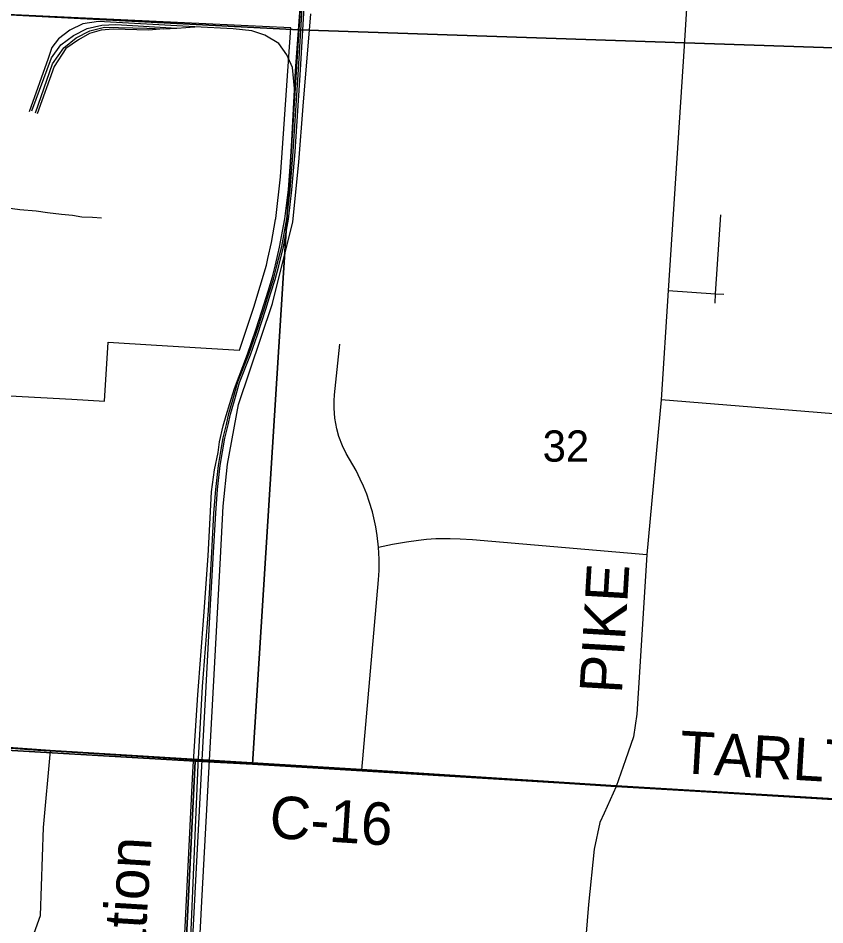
# Model space of a CAD drawing. Extents: x 0 to 42.5, y 0 to 22.
# Drawn here: x 2.72 to 3.26, y 18.908 to 19.515 of the extents above; entities that cross this region are included whole.
import ezdxf

# ---------------------------------------------------------------- set-up
doc = ezdxf.new("R2010")
doc.units = 0
for name, color, linetype in [('Default', 7, 'Continuous'), ('GM_X_County_Road', 7, 'Continuous'), ('GM_X_County_Road_Text', 7, 'Continuous'), ('GM_X_Interchange_Ramps', 7, 'Continuous'), ('GM_X_Minor_River', 7, 'Continuous'), ('GM_X_Rail_Line', 7, 'Continuous'), ('GM_X_Rail_Line_Text', 7, 'Continuous'), ('GM_X_Section', 7, 'Continuous'), ('GM_X_Section_Text', 7, 'Continuous'), ('GM_X_Township_Road', 7, 'Continuous')]:
    doc.layers.add(name, color=color, linetype=linetype)

msp = doc.modelspace()

# ---------------------------------------------------------------- linework, layer by layer
at = {"layer": 'Default'}
msp.add_lwpolyline([(2.71398, 19.26227), (2.75552, 19.25999), (2.77738, 19.25879), (2.77976, 19.29809), (2.81216, 19.29617), (2.86768, 19.29288), (2.87745, 19.32163), (2.88575, 19.34978), (2.88673, 19.35413), (2.8892, 19.36496), (2.89198, 19.38028), (2.89207, 19.3809), (2.89533, 19.40896), (2.90214, 19.50875), (2.50356, 19.52757)], dxfattribs=at)
at = {"layer": 'GM_X_County_Road'}
for p, q in [((2.97103, 19.01035), (3.12006, 19.00078)), ((3.12006, 19.00078), (3.112, 18.98282))]:
    msp.add_line(p, q, dxfattribs=at)
for points in [[(3.17729, 19.68705), (3.16559, 19.49634), (3.15493, 19.33282), (3.15004, 19.25958), (3.14056, 19.15594), (3.13564, 19.0773), (3.13393, 19.04922), (3.13173, 19.03406), (3.12633, 19.01853), (3.12006, 19.00078)], [(2.46029, 19.0444), (2.46567, 19.0426), (2.48865, 19.04002), (2.52727, 19.03819), (2.62319, 19.03155), (2.67298, 19.02943), (2.73268, 19.0251)], [(2.73268, 19.0251), (2.74114, 19.02448), (2.94967, 19.01172), (2.97103, 19.01035)], [(3.12006, 19.00078), (3.37089, 18.98588), (3.37753, 18.98441), (3.38325, 18.98268)], [(3.112, 18.98282), (3.10918, 18.97653), (3.10526, 18.95872), (3.1014, 18.92174), (3.09683, 18.86445), (3.09503, 18.82346), (3.0921, 18.78458), (3.09011, 18.7696), (3.08349, 18.74516), (3.07201, 18.70141), (3.05918, 18.65425), (3.05218, 18.62754), (3.04849, 18.61485), (3.04712, 18.60879), (3.04895, 18.60004), (3.07457, 18.5279), (3.07642, 18.52124), (3.07651, 18.51815), (3.07673, 18.51099), (3.04455, 18.00464)]]:
    msp.add_lwpolyline(points, dxfattribs=at)
at = {"layer": 'GM_X_Interchange_Ramps'}
for points in [[(3.37078, 18.98615), (3.11995, 19.00104), (2.94956, 19.01199), (2.74103, 19.02475), (2.67287, 19.02969), (2.62308, 19.03181), (2.52716, 19.03846), (2.48854, 19.04029), (2.46556, 19.04286), (2.45932, 19.04306), (2.36716, 19.04598), (2.1, 19.05902), (2.1, 16.00757)], [(2.67287, 19.02969), (2.74103, 19.02475), (2.94956, 19.01199), (3.11995, 19.00104), (3.37078, 18.98615)]]:
    msp.add_lwpolyline(points, dxfattribs=at)
at = {"layer": 'GM_X_Minor_River'}
msp.add_lwpolyline([(2.71088, 19.38844), (2.72072, 19.38705), (2.73152, 19.38622), (2.73909, 19.38503), (2.74856, 19.38383), (2.75595, 19.38321), (2.76219, 19.38222), (2.76939, 19.38179), (2.77526, 19.38138)], dxfattribs=at)
at = {"layer": 'GM_X_Rail_Line'}
for p, q in [((2.81698, 19.50788), (2.82578, 19.50848)), ((2.82578, 19.50848), (2.83784, 19.50931))]:
    msp.add_line(p, q, dxfattribs=at)
for points in [[(2.83091, 18.89752), (2.83662, 19.01054), (2.83981, 19.06203), (2.84379, 19.1147), (2.84668, 19.15521), (2.84816, 19.18048), (2.84896, 19.19794), (2.85109, 19.21262), (2.85345, 19.22422), (2.85427, 19.2314), (2.85686, 19.24221), (2.8588, 19.24915), (2.86122, 19.2572), (2.86436, 19.26722), (2.87308, 19.29013), (2.8789, 19.30709), (2.88437, 19.3239), (2.88701, 19.3323), (2.88995, 19.34198), (2.89183, 19.35002), (2.8945, 19.36183), (2.89807, 19.38088), (2.90051, 19.40036), (2.90242, 19.42483), (2.90528, 19.47989), (2.91577, 19.6215)], [(2.83647, 18.89937), (2.84247, 19.01421), (2.84516, 19.06352), (2.84824, 19.1185), (2.85034, 19.15738), (2.85186, 19.1836), (2.85308, 19.19945), (2.85484, 19.21554), (2.85646, 19.22469), (2.85802, 19.23398), (2.86023, 19.24278), (2.86179, 19.25007), (2.86443, 19.25922), (2.86786, 19.27125), (2.8751, 19.28968), (2.87984, 19.30316), (2.8854, 19.32027), (2.88854, 19.33053), (2.8916, 19.34015), (2.89402, 19.3493), (2.89734, 19.362), (2.9006, 19.38063), (2.90292, 19.40028), (2.90494, 19.42571), (2.90854, 19.48058), (2.91696, 19.62142)], [(2.83528, 18.89943), (2.84016, 19.01529), (2.84304, 19.06773), (2.84704, 19.11856), (2.84915, 19.15745), (2.85066, 19.18368), (2.85189, 19.19956), (2.85366, 19.21571), (2.85528, 19.22489), (2.85685, 19.23422), (2.85906, 19.24305), (2.86063, 19.25036), (2.86328, 19.25955), (2.86672, 19.27163), (2.87397, 19.29009), (2.87871, 19.30354), (2.88425, 19.32063), (2.8874, 19.33088), (2.89045, 19.34048), (2.89286, 19.3496), (2.89616, 19.36225), (2.89941, 19.3808), (2.90172, 19.4004), (2.90375, 19.42579), (2.90734, 19.48066), (2.9105, 19.53352)], [(2.83784, 19.50931), (2.77336, 19.51279), (2.76281, 19.51126), (2.75415, 19.50712), (2.74666, 19.50123), (2.74211, 19.49549), (2.73962, 19.48815), (2.72699, 19.45251)], [(2.90502, 18.07485), (2.86816, 18.16998), (2.824, 18.30162), (2.81773, 18.32617), (2.8148, 18.35111), (2.81638, 18.43064), (2.82861, 18.65645), (2.84245, 18.92365), (2.85497, 19.15375), (2.85677, 19.18832), (2.85978, 19.21657), (2.86716, 19.25639), (2.88997, 19.3241), (2.90356, 19.37876), (2.90742, 19.41861), (2.91051, 19.45619), (2.91557, 19.518)], [(2.72869, 19.45315), (2.7418, 19.48853), (2.74803, 19.49732), (2.75653, 19.50363), (2.76578, 19.50823), (2.7755, 19.51055), (2.78492, 19.51079), (2.82578, 19.50848)], [(2.73106, 19.45172), (2.74245, 19.48446), (2.75021, 19.49532), (2.75843, 19.50191), (2.76758, 19.5067), (2.7774, 19.50912), (2.80566, 19.5085), (2.81698, 19.50788)], [(2.81698, 19.50788), (2.80698, 19.50708), (2.7832, 19.50767), (2.7752, 19.50714), (2.76729, 19.50481), (2.76004, 19.50067), (2.75144, 19.49474), (2.74358, 19.48274), (2.73229, 19.45114)], [(2.90467, 19.46807), (2.90319, 19.48206), (2.89958, 19.49061), (2.89414, 19.49806), (2.88481, 19.50371), (2.87611, 19.50668), (2.86358, 19.50792), (2.83784, 19.50931)]]:
    msp.add_lwpolyline(points, dxfattribs=at)
at = {"layer": 'GM_X_Section'}
for points in [[(2.94222, 20.01405), (2.90759, 19.50738), (2.39595, 19.53408), (2.42774, 20.04057)], [(3.4546, 19.98469), (3.42438, 19.48993), (2.90759, 19.50738), (2.94222, 20.01405)], [(2.39595, 19.53408), (2.90759, 19.50738), (2.87643, 19.01565), (2.83799, 19.01773), (2.36652, 19.04519)], [(2.90759, 19.50738), (3.42438, 19.48993), (3.39164, 18.98496), (3.36778, 18.98583), (2.87643, 19.01565)], [(2.36652, 19.04519), (2.83799, 19.01773), (2.81447, 18.53809), (2.33788, 18.56407)], [(2.87643, 19.01565), (3.36778, 18.98583), (3.33838, 18.5047), (2.81447, 18.53809), (2.83799, 19.01773)]]:
    msp.add_lwpolyline(points, close=True, dxfattribs=at)
at = {"layer": 'GM_X_Township_Road'}
msp.add_line((3.40767, 19.23888), (3.15004, 19.25958), dxfattribs=at)
for points in [[(3.1862, 19.32433), (3.18662, 19.33067), (3.19009, 19.38344)], [(3.15493, 19.33282), (3.18662, 19.33067), (3.19202, 19.33031)], [(2.94967, 19.01172), (2.9608, 19.13905), (2.9612, 19.14539), (2.96127, 19.15291), (2.96088, 19.1609), (2.96, 19.16881), (2.95907, 19.17451), (2.95677, 19.18459), (2.95467, 19.19157), (2.95299, 19.19635), (2.95082, 19.20176), (2.94865, 19.20657), (2.94581, 19.21221), (2.94141, 19.21981), (2.9392, 19.22361), (2.93671, 19.22873), (2.93433, 19.23506), (2.93289, 19.24026), (2.93163, 19.24723), (2.93111, 19.25409), (2.93116, 19.2589), (2.93146, 19.26289), (2.93502, 19.29679)], [(2.96088, 19.1609), (2.97014, 19.16287), (2.97955, 19.16461), (2.98766, 19.16571), (2.99296, 19.16622), (2.99925, 19.16664), (3.00887, 19.16684), (3.01546, 19.16654), (3.02387, 19.16615), (3.14056, 19.15594)], [(2.65548, 18.70432), (2.65735, 18.77947), (2.65875, 18.81261), (2.66202, 18.82942), (2.66762, 18.84015), (2.67555, 18.85042), (2.69002, 18.86256), (2.70963, 18.87703), (2.71989, 18.8873), (2.72923, 18.89943), (2.73442, 18.91431), (2.73654, 18.97328), (2.74114, 19.02448)]]:
    msp.add_lwpolyline(points, dxfattribs=at)

# ---------------------------------------------------------------- texts
at = {"layer": 'GM_X_County_Road_Text'}
for s, rotation, p in [('PIKE', 86.61668, (3.1238, 19.06248)), ('TARLTON', 356.61645, (3.16186, 19.00974)), ('C-16', 356.27776, (2.88724, 18.9664))]:
    msp.add_text(s, height=0.028409, rotation=rotation, dxfattribs=at).set_placement(p)
at = {"layer": 'GM_X_Rail_Line_Text'}
msp.add_text('Corporation', height=0.0283144, rotation=86.48978, dxfattribs=at).set_placement((2.79689, 18.76859))
at = {"layer": 'GM_X_Section_Text'}
msp.add_text('32', height=0.020928, rotation=0.00001, dxfattribs=at).set_placement((3.07078, 19.21819))

doc.saveas('drawing.dxf')
